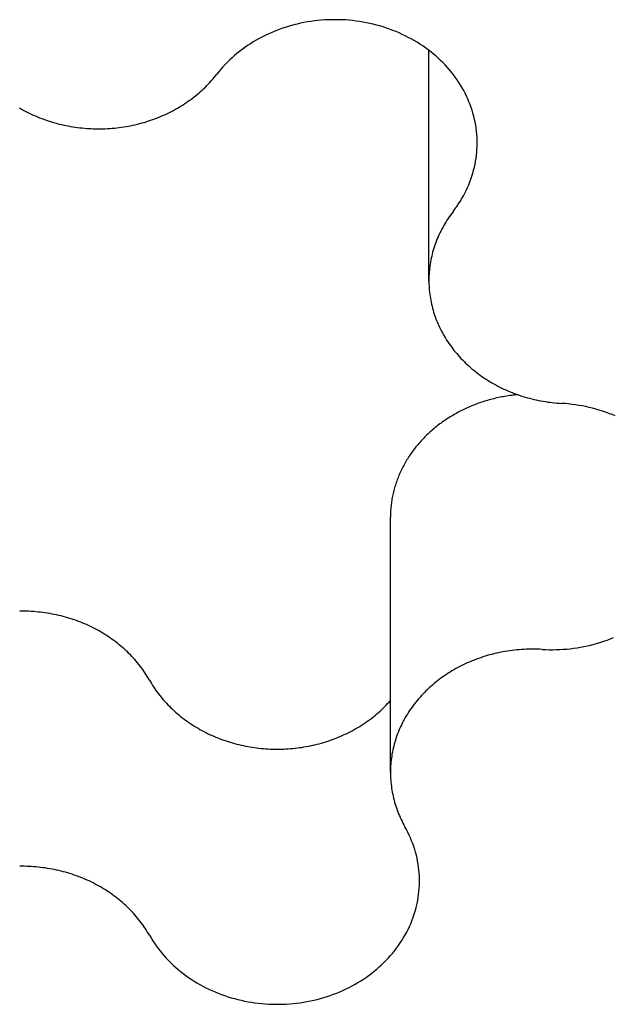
# Model space of a CAD drawing. Extents: x 1107 to 4046, y 937 to 3355.
# Tile 259 of 656: x 2226.39 to 2227.67, y 1775.66 to 1777.78. Entities that reach past the tile are written whole.
import ezdxf

# ---------------------------------------------------------------- set-up
doc = ezdxf.new("R2010")
doc.units = 0
doc.layers.add('KF_VIDA_L___C_REAR', color=7, linetype='CONTINUOUS')

# ---------------------------------------------------------------- blocks, each defined once
blk = doc.blocks.new('KF_VIDA_L___C_REAR')
at = {"layer": 'KF_VIDA_L___C_REAR'}
for p, q in [((40.295253, 88.008172), (40.295253, 88.503987)), ((40.212318, 86.947493), (40.212318, 87.497493))]:
    blk.add_line(p, q, dxfattribs=at)
for points in [[(40.3473, 88.1563, 0), (40.3515, 88.1618, 0), (40.3554, 88.1673, 0), (40.3592, 88.1729, 0), (40.3629, 88.1786, 0), (40.3664, 88.1844, 0), (40.3697, 88.1903, 0), (40.3728, 88.1962, 0), (40.3758, 88.2022, 0), (40.3786, 88.2083, 0), (40.3813, 88.2144, 0), (40.3837, 88.2205, 0), (40.386, 88.2267, 0), (40.3881, 88.233, 0), (40.3901, 88.2393, 0), (40.3918, 88.2456, 0), (40.3934, 88.252, 0), (40.3948, 88.2584, 0), (40.396, 88.2649, 0), (40.397, 88.2713, 0), (40.3979, 88.2778, 0), (40.3986, 88.2843, 0), (40.399, 88.2908, 0), (40.3993, 88.2973, 0), (40.3994, 88.3039, 0), (40.3994, 88.3104, 0), (40.3991, 88.3169, 0), (40.3986, 88.3234, 0), (40.398, 88.3299, 0), (40.3972, 88.3364, 0), (40.3962, 88.3429, 0), (40.395, 88.3493, 0), (40.3937, 88.3557, 0), (40.3921, 88.3621, 0), (40.3904, 88.3685, 0), (40.3885, 88.3748, 0), (40.3864, 88.381, 0), (40.3842, 88.3873, 0), (40.3817, 88.3934, 0), (40.3791, 88.3996, 0), (40.3763, 88.4056, 0), (40.3734, 88.4116, 0), (40.3703, 88.4176, 0), (40.367, 88.4234, 0), (40.3635, 88.4292, 0), (40.3599, 88.4349, 0), (40.3561, 88.4406, 0), (40.3522, 88.4461, 0), (40.3481, 88.4516, 0), (40.3438, 88.457, 0), (40.3394, 88.4623, 0), (40.3349, 88.4675, 0), (40.3302, 88.4726, 0), (40.3254, 88.4776, 0), (40.3204, 88.4825, 0), (40.3153, 88.4873, 0), (40.31, 88.492, 0), (40.3046, 88.4965, 0), (40.2991, 88.501, 0), (40.2935, 88.5053, 0), (40.2877, 88.5095, 0), (40.2819, 88.5136, 0), (40.2759, 88.5176, 0), (40.2698, 88.5214, 0), (40.2636, 88.5251, 0), (40.2573, 88.5287, 0), (40.2509, 88.5321, 0), (40.2444, 88.5354, 0), (40.2378, 88.5386, 0), (40.2311, 88.5416, 0), (40.2244, 88.5445, 0), (40.2175, 88.5472, 0), (40.2106, 88.5498, 0), (40.2036, 88.5522, 0), (40.1966, 88.5545, 0), (40.1894, 88.5566, 0), (40.1823, 88.5586, 0), (40.175, 88.5604, 0), (40.1678, 88.5621, 0), (40.1604, 88.5636, 0), (40.1531, 88.565, 0), (40.1457, 88.5662, 0), (40.1382, 88.5673, 0), (40.1308, 88.5681, 0), (40.1233, 88.5689, 0), (40.1158, 88.5695, 0), (40.1083, 88.5699, 0), (40.1007, 88.5701, 0), (40.0932, 88.5702, 0), (40.0857, 88.5702, 0), (40.0781, 88.5699, 0), (40.0706, 88.5695, 0), (40.0631, 88.569, 0), (40.0556, 88.5683, 0), (40.0482, 88.5674, 0), (40.0407, 88.5664, 0), (40.0333, 88.5652, 0), (40.0259, 88.5639, 0), (40.0186, 88.5624, 0), (40.0113, 88.5607, 0), (40.0041, 88.5589, 0), (39.9969, 88.557, 0), (39.9898, 88.5549, 0), (39.9827, 88.5526, 0), (39.9757, 88.5502, 0), (39.9688, 88.5477, 0), (39.9619, 88.5449, 0), (39.9552, 88.5421, 0), (39.9485, 88.5391, 0), (39.9419, 88.536, 0), (39.9353, 88.5327, 0), (39.9289, 88.5293, 0), (39.9226, 88.5257, 0), (39.9164, 88.5221, 0), (39.9103, 88.5183, 0), (39.9043, 88.5143, 0), (39.8984, 88.5103, 0), (39.8926, 88.5061, 0), (39.8869, 88.5018, 0), (39.8814, 88.4973, 0), (39.876, 88.4928, 0), (39.8707, 88.4881, 0), (39.8656, 88.4834, 0), (39.8606, 88.4785, 0), (39.8557, 88.4735, 0), (39.851, 88.4684, 0), (39.8464, 88.4632, 0), (39.842, 88.4579, 0), (39.8377, 88.4526, 0)], [(39.4119, 88.38, 0), (39.4161, 88.3777, 0), (39.4203, 88.3753, 0), (39.4246, 88.373, 0), (39.4289, 88.3708, 0), (39.4333, 88.3687, 0), (39.4377, 88.3666, 0), (39.4421, 88.3646, 0), (39.4466, 88.3626, 0), (39.4511, 88.3607, 0), (39.4557, 88.3589, 0), (39.4603, 88.3571, 0), (39.4649, 88.3554, 0), (39.4695, 88.3537, 0), (39.4742, 88.3522, 0), (39.4789, 88.3507, 0), (39.4837, 88.3492, 0), (39.4884, 88.3479, 0), (39.4932, 88.3465, 0), (39.498, 88.3453, 0), (39.5029, 88.3441, 0), (39.5077, 88.343, 0), (39.5126, 88.342, 0), (39.5175, 88.341, 0), (39.5224, 88.3402, 0), (39.5273, 88.3393, 0), (39.5323, 88.3386, 0), (39.5372, 88.3379, 0), (39.5422, 88.3373, 0), (39.5472, 88.3367, 0), (39.5522, 88.3363, 0), (39.5572, 88.3359, 0), (39.5622, 88.3355, 0), (39.5672, 88.3353, 0), (39.5722, 88.3351, 0), (39.5773, 88.335, 0), (39.5823, 88.3349, 0), (39.5873, 88.335, 0), (39.5923, 88.3351, 0), (39.5973, 88.3352, 0), (39.6023, 88.3355, 0), (39.6074, 88.3358, 0), (39.6124, 88.3362, 0), (39.6173, 88.3366, 0), (39.6223, 88.3371, 0), (39.6273, 88.3377, 0), (39.6323, 88.3384, 0), (39.6372, 88.3391, 0), (39.6422, 88.3399, 0), (39.6471, 88.3408, 0), (39.652, 88.3417, 0), (39.6569, 88.3428, 0), (39.6617, 88.3438, 0), (39.6666, 88.345, 0), (39.6714, 88.3462, 0), (39.6762, 88.3475, 0), (39.681, 88.3489, 0), (39.6857, 88.3503, 0), (39.6904, 88.3518, 0), (39.6951, 88.3533, 0), (39.6998, 88.3549, 0), (39.7044, 88.3566, 0), (39.709, 88.3584, 0), (39.7135, 88.3602, 0), (39.7181, 88.3621, 0), (39.7226, 88.364, 0), (39.727, 88.366, 0), (39.7314, 88.3681, 0), (39.7358, 88.3703, 0), (39.7401, 88.3725, 0), (39.7444, 88.3747, 0), (39.7487, 88.377, 0), (39.7529, 88.3794, 0), (39.757, 88.3818, 0), (39.7612, 88.3843, 0), (39.7652, 88.3869, 0), (39.7692, 88.3895, 0), (39.7732, 88.3922, 0), (39.7771, 88.3949, 0), (39.781, 88.3977, 0), (39.7848, 88.4005, 0), (39.7885, 88.4034, 0), (39.7922, 88.4063, 0), (39.7959, 88.4093, 0), (39.7995, 88.4124, 0), (39.803, 88.4155, 0), (39.8065, 88.4186, 0), (39.8099, 88.4218, 0), (39.8132, 88.425, 0), (39.8165, 88.4283, 0), (39.8197, 88.4317, 0), (39.8229, 88.435, 0), (39.826, 88.4385, 0), (39.829, 88.4419, 0), (39.832, 88.4454, 0), (39.8349, 88.449, 0), (39.8377, 88.4526, 0)], [(40.3473, 88.1563, 0), (40.3446, 88.1527, 0), (40.3419, 88.149, 0), (40.3393, 88.1453, 0), (40.3367, 88.1416, 0), (40.3342, 88.1378, 0), (40.3318, 88.134, 0), (40.3295, 88.1301, 0), (40.3272, 88.1262, 0), (40.325, 88.1223, 0), (40.3229, 88.1184, 0), (40.3208, 88.1144, 0), (40.3189, 88.1104, 0), (40.317, 88.1064, 0), (40.3152, 88.1023, 0), (40.3134, 88.0983, 0), (40.3118, 88.0941, 0), (40.3102, 88.09, 0), (40.3087, 88.0859, 0), (40.3072, 88.0817, 0), (40.3059, 88.0775, 0), (40.3046, 88.0733, 0), (40.3034, 88.0691, 0), (40.3023, 88.0648, 0), (40.3013, 88.0606, 0), (40.3003, 88.0563, 0), (40.2995, 88.052, 0), (40.2987, 88.0477, 0), (40.298, 88.0434, 0), (40.2973, 88.0391, 0), (40.2968, 88.0348, 0), (40.2963, 88.0305, 0), (40.296, 88.0261, 0), (40.2957, 88.0218, 0), (40.2954, 88.0174, 0), (40.2953, 88.0131, 0), (40.2953, 88.0087, 0), (40.2953, 88.0044, 0), (40.2954, 88.0001, 0), (40.2956, 87.9957, 0), (40.2959, 87.9914, 0), (40.2962, 87.987, 0), (40.2967, 87.9827, 0), (40.2972, 87.9784, 0), (40.2978, 87.9741, 0), (40.2985, 87.9697, 0), (40.2992, 87.9654, 0), (40.3001, 87.9612, 0), (40.301, 87.9569, 0), (40.302, 87.9526, 0), (40.3031, 87.9484, 0), (40.3043, 87.9442, 0), (40.3055, 87.9399, 0), (40.3069, 87.9357, 0), (40.3083, 87.9316, 0), (40.3098, 87.9274, 0), (40.3113, 87.9233, 0), (40.313, 87.9192, 0), (40.3147, 87.9151, 0), (40.3165, 87.911, 0), (40.3184, 87.907, 0), (40.3203, 87.903, 0), (40.3223, 87.899, 0), (40.3244, 87.8951, 0), (40.3266, 87.8911, 0), (40.3289, 87.8872, 0), (40.3312, 87.8834, 0), (40.3336, 87.8796, 0), (40.336, 87.8758, 0), (40.3386, 87.872, 0), (40.3412, 87.8683, 0), (40.3439, 87.8646, 0), (40.3466, 87.861, 0), (40.3494, 87.8574, 0), (40.3523, 87.8538, 0), (40.3553, 87.8503, 0), (40.3583, 87.8468, 0), (40.3613, 87.8434, 0), (40.3645, 87.84, 0), (40.3677, 87.8367, 0), (40.371, 87.8334, 0), (40.3743, 87.8301, 0), (40.3777, 87.8269, 0), (40.3812, 87.8238, 0), (40.3847, 87.8206, 0), (40.3882, 87.8176, 0), (40.3919, 87.8146, 0), (40.3956, 87.8116, 0), (40.3993, 87.8087, 0), (40.4031, 87.8059, 0), (40.4069, 87.8031, 0), (40.4108, 87.8004, 0), (40.4148, 87.7977, 0), (40.4188, 87.795, 0), (40.4228, 87.7925, 0), (40.4269, 87.79, 0), (40.4311, 87.7875, 0), (40.4353, 87.7851, 0), (40.4395, 87.7828, 0), (40.4438, 87.7805, 0), (40.4481, 87.7783, 0), (40.4525, 87.7761, 0), (40.4569, 87.774, 0), (40.4613, 87.772, 0), (40.4658, 87.7701, 0), (40.4703, 87.7682, 0), (40.4749, 87.7663, 0), (40.4795, 87.7646, 0), (40.4841, 87.7628, 0), (40.4887, 87.7612, 0), (40.4934, 87.7596, 0), (40.4981, 87.7581, 0), (40.5029, 87.7567, 0), (40.5076, 87.7553, 0), (40.5124, 87.754, 0), (40.5172, 87.7528, 0), (40.5221, 87.7516, 0), (40.5269, 87.7505, 0), (40.5318, 87.7495, 0), (40.5367, 87.7485, 0), (40.5416, 87.7476, 0), (40.5466, 87.7468, 0), (40.5515, 87.746, 0), (40.5565, 87.7454, 0), (40.5614, 87.7447, 0), (40.5664, 87.7442, 0), (40.5714, 87.7437, 0), (40.5764, 87.7433, 0), (40.5814, 87.743, 0)], [(40.487, 87.7618, 0), (40.4835, 87.7615, 0), (40.48, 87.7611, 0), (40.4766, 87.7607, 0), (40.4731, 87.7603, 0), (40.4696, 87.7598, 0), (40.4661, 87.7593, 0), (40.4627, 87.7587, 0), (40.4592, 87.7581, 0), (40.4558, 87.7575, 0), (40.4524, 87.7569, 0), (40.4489, 87.7562, 0), (40.4455, 87.7555, 0), (40.4421, 87.7547, 0), (40.4387, 87.754, 0), (40.4353, 87.7532, 0), (40.432, 87.7523, 0), (40.4286, 87.7514, 0), (40.4252, 87.7505, 0), (40.4219, 87.7496, 0), (40.4186, 87.7486, 0), (40.4153, 87.7476, 0), (40.412, 87.7465, 0), (40.4087, 87.7454, 0), (40.4054, 87.7443, 0), (40.4021, 87.7432, 0), (40.3989, 87.742, 0), (40.3957, 87.7408, 0), (40.3925, 87.7395, 0), (40.3893, 87.7383, 0), (40.3861, 87.737, 0), (40.3829, 87.7356, 0), (40.3798, 87.7343, 0), (40.3767, 87.7329, 0), (40.3736, 87.7314, 0), (40.3705, 87.73, 0), (40.3674, 87.7285, 0), (40.3644, 87.727, 0), (40.3614, 87.7254, 0), (40.3584, 87.7238, 0), (40.3554, 87.7222, 0), (40.3524, 87.7206, 0), (40.3495, 87.7189, 0), (40.3466, 87.7172, 0), (40.3437, 87.7155, 0), (40.3408, 87.7137, 0), (40.338, 87.712, 0), (40.3351, 87.7102, 0), (40.3323, 87.7083, 0), (40.3296, 87.7064, 0), (40.3268, 87.7046, 0), (40.3241, 87.7026, 0), (40.3214, 87.7007, 0), (40.3187, 87.6987, 0), (40.3161, 87.6967, 0), (40.3134, 87.6947, 0), (40.3108, 87.6926, 0), (40.3083, 87.6905, 0), (40.3057, 87.6884, 0), (40.3032, 87.6863, 0), (40.3007, 87.6842, 0), (40.2983, 87.682, 0), (40.2959, 87.6798, 0), (40.2935, 87.6775, 0), (40.2911, 87.6753, 0), (40.2888, 87.673, 0), (40.2865, 87.6707, 0), (40.2842, 87.6684, 0), (40.2819, 87.6661, 0), (40.2797, 87.6637, 0), (40.2776, 87.6613, 0), (40.2754, 87.6589, 0), (40.2733, 87.6565, 0), (40.2712, 87.654, 0), (40.2691, 87.6516, 0), (40.2671, 87.6491, 0), (40.2651, 87.6466, 0), (40.2632, 87.644, 0), (40.2613, 87.6415, 0), (40.2594, 87.6389, 0), (40.2575, 87.6363, 0), (40.2557, 87.6337, 0), (40.2539, 87.6311, 0), (40.2522, 87.6285, 0), (40.2505, 87.6258, 0), (40.2488, 87.6231, 0), (40.2471, 87.6204, 0), (40.2455, 87.6177, 0), (40.244, 87.615, 0), (40.2424, 87.6123, 0), (40.2409, 87.6095, 0), (40.2395, 87.6068, 0), (40.238, 87.604, 0), (40.2366, 87.6012, 0), (40.2353, 87.5984, 0), (40.234, 87.5956, 0), (40.2327, 87.5927, 0), (40.2315, 87.5899, 0), (40.2302, 87.587, 0), (40.2291, 87.5841, 0), (40.228, 87.5813, 0), (40.2269, 87.5784, 0), (40.2258, 87.5755, 0), (40.2248, 87.5725, 0), (40.2238, 87.5696, 0), (40.2229, 87.5667, 0), (40.222, 87.5637, 0), (40.2211, 87.5608, 0), (40.2203, 87.5578, 0), (40.2196, 87.5549, 0), (40.2188, 87.5519, 0), (40.2181, 87.5489, 0), (40.2175, 87.5459, 0), (40.2168, 87.5429, 0), (40.2163, 87.5399, 0), (40.2157, 87.5369, 0), (40.2152, 87.5339, 0), (40.2147, 87.5309, 0), (40.2143, 87.5279, 0), (40.2139, 87.5248, 0), (40.2136, 87.5218, 0), (40.2133, 87.5188, 0), (40.213, 87.5157, 0), (40.2128, 87.5127, 0), (40.2126, 87.5097, 0), (40.2125, 87.5066, 0), (40.2124, 87.5036, 0), (40.2123, 87.5005, 0), (40.2123, 87.4975, 0)], [(40.5399, 87.2127, 0), (40.5475, 87.2123, 0), (40.555, 87.2121, 0), (40.5625, 87.2121, 0), (40.5701, 87.2122, 0), (40.5776, 87.2125, 0), (40.5851, 87.2129, 0), (40.5926, 87.2135, 0), (40.6001, 87.2143, 0), (40.6075, 87.2152, 0), (40.615, 87.2162, 0), (40.6224, 87.2175, 0), (40.6297, 87.2189, 0), (40.637, 87.2204, 0), (40.6443, 87.2221, 0), (40.6515, 87.224, 0), (40.6587, 87.226, 0), (40.6658, 87.2281, 0), (40.6728, 87.2304, 0), (40.6798, 87.2329, 0), (40.6867, 87.2355, 0), (40.6936, 87.2383, 0)], [(40.697, 87.7159, 0), (40.6902, 87.7188, 0), (40.6834, 87.7215, 0), (40.6764, 87.724, 0), (40.6694, 87.7264, 0), (40.6623, 87.7286, 0), (40.6552, 87.7307, 0), (40.648, 87.7326, 0), (40.6407, 87.7344, 0), (40.6335, 87.736, 0), (40.6261, 87.7375, 0), (40.6187, 87.7388, 0), (40.6113, 87.74, 0), (40.6039, 87.741, 0), (40.5964, 87.7418, 0), (40.5889, 87.7425, 0), (40.5814, 87.743, 0)], [(39.6926, 87.1464, 0), (39.6904, 87.1503, 0), (39.688, 87.1541, 0), (39.6856, 87.158, 0), (39.6832, 87.1617, 0), (39.6806, 87.1655, 0), (39.678, 87.1692, 0), (39.6754, 87.1729, 0), (39.6726, 87.1765, 0), (39.6698, 87.1801, 0), (39.6669, 87.1837, 0), (39.664, 87.1872, 0), (39.6609, 87.1907, 0), (39.6579, 87.1941, 0), (39.6547, 87.1975, 0), (39.6515, 87.2009, 0), (39.6482, 87.2042, 0), (39.6449, 87.2074, 0), (39.6415, 87.2106, 0), (39.6381, 87.2138, 0), (39.6345, 87.2169, 0), (39.631, 87.2199, 0), (39.6273, 87.2229, 0), (39.6237, 87.2259, 0), (39.6199, 87.2288, 0), (39.6161, 87.2316, 0), (39.6123, 87.2344, 0), (39.6084, 87.2372, 0), (39.6044, 87.2399, 0), (39.6004, 87.2425, 0), (39.5964, 87.2451, 0), (39.5923, 87.2476, 0), (39.5881, 87.25, 0), (39.5839, 87.2524, 0), (39.5797, 87.2548, 0), (39.5754, 87.257, 0), (39.5711, 87.2592, 0), (39.5667, 87.2614, 0), (39.5623, 87.2635, 0), (39.5579, 87.2655, 0), (39.5534, 87.2675, 0), (39.5489, 87.2694, 0), (39.5443, 87.2712, 0), (39.5397, 87.273, 0), (39.5351, 87.2747, 0), (39.5305, 87.2763, 0), (39.5258, 87.2779, 0), (39.5211, 87.2794, 0), (39.5163, 87.2808, 0), (39.5116, 87.2822, 0), (39.5068, 87.2835, 0), (39.502, 87.2848, 0), (39.4971, 87.2859, 0), (39.4923, 87.287, 0), (39.4874, 87.2881, 0), (39.4825, 87.289, 0), (39.4776, 87.2899, 0), (39.4727, 87.2907, 0), (39.4677, 87.2915, 0), (39.4628, 87.2922, 0), (39.4578, 87.2928, 0), (39.4528, 87.2933, 0), (39.4478, 87.2938, 0), (39.4428, 87.2942, 0), (39.4378, 87.2945, 0), (39.4328, 87.2948, 0), (39.4278, 87.295, 0), (39.4227, 87.2951, 0), (39.4177, 87.2951, 0), (39.4127, 87.2951, 0)], [(40.5399, 87.2127, 0), (40.5349, 87.2129, 0), (40.5299, 87.2131, 0), (40.5249, 87.2132, 0), (40.5199, 87.2133, 0), (40.5149, 87.2132, 0), (40.5098, 87.2131, 0), (40.5048, 87.213, 0), (40.4998, 87.2127, 0), (40.4948, 87.2124, 0), (40.4898, 87.212, 0), (40.4848, 87.2116, 0), (40.4798, 87.2111, 0), (40.4748, 87.2105, 0), (40.4699, 87.2098, 0), (40.4649, 87.2091, 0), (40.46, 87.2083, 0), (40.4551, 87.2074, 0), (40.4502, 87.2065, 0), (40.4453, 87.2054, 0), (40.4404, 87.2044, 0), (40.4356, 87.2032, 0), (40.4308, 87.202, 0), (40.426, 87.2007, 0), (40.4212, 87.1993, 0), (40.4164, 87.1979, 0), (40.4117, 87.1964, 0), (40.407, 87.1949, 0), (40.4024, 87.1933, 0), (40.3978, 87.1916, 0), (40.3932, 87.1898, 0), (40.3886, 87.188, 0), (40.3841, 87.1861, 0), (40.3796, 87.1842, 0), (40.3751, 87.1822, 0), (40.3707, 87.1801, 0), (40.3663, 87.1779, 0), (40.362, 87.1758, 0), (40.3577, 87.1735, 0), (40.3535, 87.1712, 0), (40.3493, 87.1688, 0), (40.3451, 87.1664, 0), (40.341, 87.1639, 0), (40.3369, 87.1613, 0), (40.3329, 87.1587, 0), (40.3289, 87.156, 0), (40.325, 87.1533, 0), (40.3212, 87.1505, 0), (40.3174, 87.1477, 0), (40.3136, 87.1448, 0), (40.3099, 87.1419, 0), (40.3063, 87.1389, 0), (40.3027, 87.1358, 0), (40.2991, 87.1327, 0), (40.2957, 87.1296, 0), (40.2923, 87.1264, 0), (40.2889, 87.1232, 0), (40.2856, 87.1199, 0), (40.2824, 87.1165, 0), (40.2792, 87.1132, 0), (40.2761, 87.1097, 0), (40.2731, 87.1063, 0), (40.2701, 87.1028, 0), (40.2672, 87.0992, 0), (40.2644, 87.0956, 0), (40.2616, 87.092, 0), (40.2589, 87.0883, 0), (40.2563, 87.0846, 0), (40.2538, 87.0809, 0), (40.2513, 87.0771, 0), (40.2489, 87.0733, 0), (40.2465, 87.0694, 0), (40.2443, 87.0656, 0), (40.2421, 87.0616, 0), (40.2399, 87.0577, 0), (40.2379, 87.0537, 0), (40.2359, 87.0497, 0), (40.234, 87.0457, 0), (40.2322, 87.0417, 0), (40.2305, 87.0376, 0), (40.2288, 87.0335, 0), (40.2272, 87.0293, 0), (40.2257, 87.0252, 0), (40.2243, 87.021, 0), (40.2229, 87.0168, 0), (40.2217, 87.0126, 0), (40.2205, 87.0084, 0), (40.2194, 87.0042, 0), (40.2183, 86.9999, 0), (40.2174, 86.9956, 0), (40.2165, 86.9914, 0), (40.2157, 86.9871, 0), (40.215, 86.9828, 0), (40.2144, 86.9784, 0), (40.2139, 86.9741, 0), (40.2134, 86.9698, 0), (40.213, 86.9654, 0), (40.2127, 86.9611, 0), (40.2125, 86.9568, 0), (40.2124, 86.9524, 0), (40.2123, 86.9481, 0), (40.2123, 86.9437, 0), (40.2125, 86.9394, 0), (40.2127, 86.935, 0), (40.2129, 86.9307, 0), (40.2133, 86.9263, 0), (40.2137, 86.922, 0), (40.2143, 86.9177, 0), (40.2149, 86.9134, 0), (40.2155, 86.9091, 0), (40.2163, 86.9048, 0), (40.2172, 86.9005, 0), (40.2181, 86.8962, 0), (40.2191, 86.8919, 0), (40.2202, 86.8877, 0), (40.2214, 86.8835, 0), (40.2226, 86.8793, 0), (40.2239, 86.8751, 0), (40.2253, 86.8709, 0), (40.2268, 86.8667, 0), (40.2284, 86.8626, 0), (40.23, 86.8585, 0), (40.2318, 86.8544, 0), (40.2336, 86.8504, 0), (40.2354, 86.8463, 0), (40.2374, 86.8423, 0), (40.2394, 86.8383, 0), (40.2415, 86.8344, 0), (40.2437, 86.8305, 0)], [(39.6926, 87.1464, 0), (39.6948, 87.1426, 0), (39.697, 87.1389, 0), (39.6994, 87.1351, 0), (39.7017, 87.1315, 0), (39.7042, 87.1278, 0), (39.7067, 87.1242, 0), (39.7093, 87.1206, 0), (39.712, 87.1171, 0), (39.7147, 87.1136, 0), (39.7175, 87.1101, 0), (39.7203, 87.1067, 0), (39.7232, 87.1033, 0), (39.7262, 87.0999, 0), (39.7292, 87.0966, 0), (39.7323, 87.0933, 0), (39.7355, 87.0901, 0), (39.7387, 87.0869, 0), (39.742, 87.0838, 0), (39.7453, 87.0807, 0), (39.7487, 87.0777, 0), (39.7521, 87.0747, 0), (39.7556, 87.0717, 0), (39.7591, 87.0688, 0), (39.7627, 87.066, 0), (39.7664, 87.0632, 0), (39.7701, 87.0604, 0), (39.7738, 87.0577, 0), (39.7776, 87.055, 0), (39.7815, 87.0525, 0), (39.7854, 87.0499, 0), (39.7893, 87.0474, 0), (39.7933, 87.045, 0), (39.7973, 87.0426, 0), (39.8014, 87.0403, 0), (39.8055, 87.038, 0), (39.8097, 87.0358, 0), (39.8139, 87.0337, 0), (39.8181, 87.0316, 0), (39.8224, 87.0295, 0), (39.8267, 87.0275, 0), (39.8311, 87.0256, 0), (39.8354, 87.0238, 0), (39.8399, 87.022, 0), (39.8443, 87.0202, 0), (39.8488, 87.0186, 0), (39.8533, 87.017, 0), (39.8578, 87.0154, 0), (39.8624, 87.0139, 0), (39.867, 87.0125, 0), (39.8716, 87.0111, 0), (39.8763, 87.0098, 0), (39.8809, 87.0086, 0), (39.8856, 87.0074, 0), (39.8903, 87.0063, 0), (39.8951, 87.0053, 0), (39.8998, 87.0043, 0), (39.9046, 87.0034, 0), (39.9094, 87.0026, 0), (39.9141, 87.0018, 0), (39.919, 87.0011, 0), (39.9238, 87.0004, 0), (39.9286, 86.9999, 0), (39.9335, 86.9994, 0), (39.9383, 86.9989, 0), (39.9432, 86.9985, 0), (39.948, 86.9982, 0), (39.9529, 86.998, 0), (39.9578, 86.9978, 0), (39.9627, 86.9977, 0), (39.9675, 86.9976, 0), (39.9724, 86.9977, 0), (39.9773, 86.9978, 0), (39.9822, 86.9979, 0), (39.987, 86.9982, 0), (39.9919, 86.9984, 0), (39.9968, 86.9988, 0), (40.0016, 86.9992, 0), (40.0065, 86.9997, 0), (40.0113, 87.0003, 0), (40.0161, 87.0009, 0), (40.0209, 87.0016, 0), (40.0257, 87.0024, 0), (40.0305, 87.0032, 0), (40.0353, 87.0041, 0), (40.04, 87.005, 0), (40.0448, 87.0061, 0), (40.0495, 87.0072, 0), (40.0542, 87.0083, 0), (40.0589, 87.0095, 0), (40.0635, 87.0108, 0), (40.0681, 87.0122, 0), (40.0727, 87.0136, 0), (40.0773, 87.015, 0), (40.0818, 87.0166, 0), (40.0864, 87.0182, 0), (40.0909, 87.0198, 0), (40.0953, 87.0215, 0), (40.0997, 87.0233, 0), (40.1041, 87.0252, 0), (40.1085, 87.0271, 0), (40.1128, 87.029, 0), (40.1171, 87.031, 0), (40.1213, 87.0331, 0), (40.1255, 87.0353, 0), (40.1297, 87.0375, 0), (40.1338, 87.0397, 0), (40.1379, 87.042, 0), (40.142, 87.0444, 0), (40.146, 87.0468, 0), (40.1499, 87.0493, 0), (40.1538, 87.0518, 0), (40.1577, 87.0544, 0), (40.1615, 87.057, 0), (40.1653, 87.0597, 0), (40.169, 87.0625, 0), (40.1726, 87.0653, 0), (40.1763, 87.0681, 0), (40.1798, 87.071, 0), (40.1833, 87.0739, 0), (40.1868, 87.0769, 0), (40.1902, 87.0799, 0), (40.1935, 87.083, 0), (40.1968, 87.0861, 0), (40.2, 87.0893, 0), (40.2032, 87.0925, 0), (40.2063, 87.0958, 0), (40.2093, 87.0991, 0), (40.2123, 87.1024, 0)], [(39.6926, 86.5964, 0), (39.696, 86.5906, 0), (39.6996, 86.5848, 0), (39.7033, 86.5792, 0), (39.7072, 86.5736, 0), (39.7112, 86.5681, 0), (39.7154, 86.5626, 0), (39.7198, 86.5573, 0), (39.7243, 86.5521, 0), (39.7289, 86.547, 0), (39.7337, 86.5419, 0), (39.7386, 86.537, 0), (39.7437, 86.5322, 0), (39.7489, 86.5274, 0), (39.7542, 86.5228, 0), (39.7597, 86.5184, 0), (39.7653, 86.514, 0), (39.771, 86.5097, 0), (39.7768, 86.5056, 0), (39.7828, 86.5016, 0), (39.7888, 86.4977, 0), (39.795, 86.494, 0), (39.8013, 86.4904, 0), (39.8076, 86.4869, 0), (39.8141, 86.4835, 0), (39.8207, 86.4803, 0), (39.8273, 86.4773, 0), (39.8341, 86.4744, 0), (39.8409, 86.4716, 0), (39.8478, 86.4689, 0), (39.8547, 86.4665, 0), (39.8618, 86.4641, 0), (39.8689, 86.4619, 0), (39.876, 86.4599, 0), (39.8832, 86.458, 0), (39.8905, 86.4563, 0), (39.8978, 86.4547, 0), (39.9052, 86.4533, 0), (39.9125, 86.452, 0), (39.92, 86.4509, 0), (39.9274, 86.45, 0), (39.9349, 86.4492, 0), (39.9424, 86.4486, 0), (39.9499, 86.4481, 0), (39.9574, 86.4478, 0), (39.965, 86.4477, 0), (39.9725, 86.4477, 0), (39.98, 86.4478, 0), (39.9875, 86.4482, 0), (39.9951, 86.4487, 0), (40.0026, 86.4493, 0), (40.01, 86.4501, 0), (40.0175, 86.4511, 0), (40.0249, 86.4522, 0), (40.0323, 86.4535, 0), (40.0396, 86.455, 0), (40.0469, 86.4566, 0), (40.0542, 86.4583, 0), (40.0614, 86.4602, 0), (40.0685, 86.4623, 0), (40.0756, 86.4645, 0), (40.0826, 86.4668, 0), (40.0896, 86.4693, 0), (40.0965, 86.472, 0), (40.1033, 86.4748, 0), (40.11, 86.4777, 0), (40.1166, 86.4808, 0), (40.1232, 86.4841, 0), (40.1296, 86.4874, 0), (40.136, 86.4909, 0), (40.1422, 86.4946, 0), (40.1484, 86.4983, 0), (40.1544, 86.5022, 0), (40.1604, 86.5062, 0), (40.1662, 86.5104, 0), (40.1719, 86.5147, 0), (40.1774, 86.5191, 0), (40.1829, 86.5236, 0), (40.1882, 86.5282, 0), (40.1934, 86.5329, 0), (40.1984, 86.5378, 0), (40.2033, 86.5427, 0), (40.2081, 86.5478, 0), (40.2127, 86.5529, 0), (40.2172, 86.5581, 0), (40.2215, 86.5635, 0), (40.2257, 86.5689, 0), (40.2297, 86.5744, 0), (40.2336, 86.58, 0), (40.2373, 86.5857, 0), (40.2408, 86.5915, 0), (40.2442, 86.5973, 0), (40.2474, 86.6032, 0), (40.2504, 86.6092, 0), (40.2533, 86.6152, 0), (40.256, 86.6213, 0), (40.2585, 86.6274, 0), (40.2609, 86.6336, 0), (40.2631, 86.6399, 0), (40.265, 86.6462, 0), (40.2669, 86.6525, 0), (40.2685, 86.6589, 0), (40.27, 86.6653, 0), (40.2712, 86.6717, 0), (40.2723, 86.6782, 0), (40.2732, 86.6846, 0), (40.2739, 86.6911, 0), (40.2745, 86.6976, 0), (40.2748, 86.7042, 0), (40.275, 86.7107, 0), (40.275, 86.7172, 0), (40.2748, 86.7237, 0), (40.2744, 86.7302, 0), (40.2738, 86.7367, 0), (40.2731, 86.7432, 0), (40.2722, 86.7497, 0), (40.271, 86.7562, 0), (40.2697, 86.7626, 0), (40.2683, 86.769, 0), (40.2666, 86.7753, 0), (40.2647, 86.7817, 0), (40.2627, 86.7879, 0), (40.2605, 86.7942, 0), (40.2581, 86.8004, 0), (40.2556, 86.8065, 0), (40.2529, 86.8126, 0), (40.25, 86.8186, 0), (40.2469, 86.8246, 0), (40.2437, 86.8305, 0)], [(39.6926, 86.5964, 0), (39.6904, 86.6003, 0), (39.688, 86.6041, 0), (39.6856, 86.608, 0), (39.6832, 86.6117, 0), (39.6806, 86.6155, 0), (39.678, 86.6192, 0), (39.6754, 86.6229, 0), (39.6726, 86.6265, 0), (39.6698, 86.6301, 0), (39.6669, 86.6337, 0), (39.664, 86.6372, 0), (39.6609, 86.6407, 0), (39.6579, 86.6441, 0), (39.6547, 86.6475, 0), (39.6515, 86.6509, 0), (39.6482, 86.6542, 0), (39.6449, 86.6574, 0), (39.6415, 86.6606, 0), (39.6381, 86.6638, 0), (39.6345, 86.6669, 0), (39.631, 86.6699, 0), (39.6273, 86.6729, 0), (39.6237, 86.6759, 0), (39.6199, 86.6788, 0), (39.6161, 86.6816, 0), (39.6123, 86.6844, 0), (39.6084, 86.6872, 0), (39.6044, 86.6899, 0), (39.6004, 86.6925, 0), (39.5964, 86.6951, 0), (39.5923, 86.6976, 0), (39.5881, 86.7, 0), (39.5839, 86.7024, 0), (39.5797, 86.7048, 0), (39.5754, 86.707, 0), (39.5711, 86.7092, 0), (39.5667, 86.7114, 0), (39.5623, 86.7135, 0), (39.5579, 86.7155, 0), (39.5534, 86.7175, 0), (39.5489, 86.7194, 0), (39.5443, 86.7212, 0), (39.5397, 86.723, 0), (39.5351, 86.7247, 0), (39.5305, 86.7263, 0), (39.5258, 86.7279, 0), (39.5211, 86.7294, 0), (39.5163, 86.7308, 0), (39.5116, 86.7322, 0), (39.5068, 86.7335, 0), (39.502, 86.7348, 0), (39.4971, 86.7359, 0), (39.4923, 86.737, 0), (39.4874, 86.7381, 0), (39.4825, 86.739, 0), (39.4776, 86.7399, 0), (39.4727, 86.7407, 0), (39.4677, 86.7415, 0), (39.4628, 86.7422, 0), (39.4578, 86.7428, 0), (39.4528, 86.7433, 0), (39.4478, 86.7438, 0), (39.4428, 86.7442, 0), (39.4378, 86.7445, 0), (39.4328, 86.7448, 0), (39.4278, 86.745, 0), (39.4227, 86.7451, 0), (39.4177, 86.7451, 0), (39.4127, 86.7451, 0)]]:
    blk.add_polyline3d(points, dxfattribs=at)

msp = doc.modelspace()

# ---------------------------------------------------------------- block references
at = {"layer": 'KF_VIDA_L___C_REAR'}
msp.add_blockref('KF_VIDA_L___C_REAR', (2186.9791, 1689.2132), dxfattribs=at)

doc.saveas('drawing.dxf')
